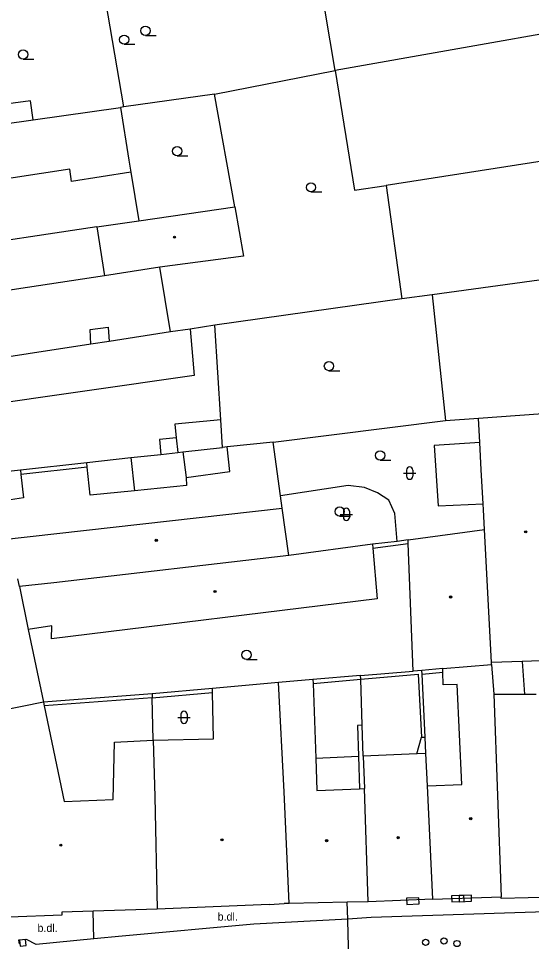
# Model space of a CAD drawing. Extents: x -596229 to -595156, y -1161237 to -1159376.
# Drawn here: x -595584.2 to -595542.5, y -1160883.1 to -1160808.1 of the extents above; entities that cross this region are included whole.
import ezdxf

# ---------------------------------------------------------------- set-up
doc = ezdxf.new("R2010")
doc.units = 0
for name, color, linetype in [('DOP - kresba z DSPS bez souradnic', 7, 'Continuous'), ('DOP - rozhrani ploch obecne', 7, 'Continuous'), ('Level 24', 7, 'Continuous'), ('Level 27', 7, 'Continuous'), ('Level 28', 7, 'Continuous'), ('Level 36', 7, 'Continuous'), ('Level 39', 7, 'Continuous'), ('Specificka linie pasportu komunikaci', 7, 'Continuous'), ('TM - budovy zdene_ betonove - VP', 7, 'Continuous'), ('TM - komunikace - VP', 7, 'Continuous'), ('TM - letecke snimky - pomocna linie', 7, 'Continuous'), ('TM - popis povrchu', 7, 'Continuous'), ('TM - rozhrani ploch obecne - VP', 7, 'Continuous'), ('TM - vstup do budovy - zdene_ betonove', 7, 'Continuous')]:
    doc.layers.add(name, color=color, linetype=linetype)

msp = doc.modelspace()

# ---------------------------------------------------------------- linework, layer by layer
at = {"layer": 'DOP - kresba z DSPS bez souradnic'}
for points in [[(-595567.73, -1160840.74), (-595571.47, -1160841.11)], [(-595571.47, -1160841.11), (-595571.35, -1160842.2)], [(-595571.35, -1160842.2), (-595572.73, -1160842.35)], [(-595572.73, -1160842.35), (-595572.6, -1160843.55)], [(-595571.35, -1160842.2), (-595571.22, -1160843.39)], [(-595570.82, -1160843.35), (-595570.56, -1160845.42)], [(-595567, -1160844.94), (-595567.22, -1160842.95)], [(-595578.6, -1160844.59), (-595578.64, -1160844.22)], [(-595575.06, -1160843.82), (-595574.76, -1160846.51)], [(-595578.6, -1160844.59), (-595583.98, -1160845.19)], [(-595578.35, -1160846.87), (-595578.6, -1160844.59)], [(-595570.56, -1160845.42), (-595567, -1160844.94)], [(-595570.56, -1160845.42), (-595570.51, -1160846.08)], [(-595574.76, -1160846.51), (-595578.35, -1160846.87)], [(-595570.51, -1160846.08), (-595574.76, -1160846.51)], [(-595555.36, -1160851.17), (-595552.5, -1160850.79)], [(-595543.23, -1160860.37), (-595543.05, -1160863.03)], [(-595556.36, -1160861.82), (-595551.68, -1160861.42)], [(-595551.68, -1160861.42), (-595551.42, -1160866.54)], [(-595551.36, -1160861.4), (-595549.68, -1160861.25)], [(-595560.23, -1160862.18), (-595556.36, -1160861.82)], [(-595573.31, -1160863.34), (-595568.41, -1160862.9)], [(-595573.31, -1160863.34), (-595582.1, -1160863.97)], [(-595573.23, -1160866.78), (-595573.31, -1160863.34)], [(-595556.23, -1160865.56), (-595556.63, -1160865.58)], [(-595556.63, -1160865.58), (-595556.55, -1160868.08)], [(-595551.78, -1160867.88), (-595551.42, -1160866.54)], [(-595551.42, -1160866.54), (-595551.12, -1160866.52)], [(-595560.01, -1160868.23), (-595556.55, -1160868.08)], [(-595556.55, -1160868.08), (-595556.46, -1160870.72)]]:
    msp.add_lwpolyline(points, dxfattribs=at)
at = {"layer": 'DOP - rozhrani ploch obecne'}
for points in [[(-595558.44, -1160812.37), (-595560.08, -1160802.55)], [(-595575.63, -1160815.31), (-595577.27, -1160805.63)], [(-595528.96, -1160807.16), (-595558.44, -1160812.37)], [(-595568.25, -1160814.28), (-595558.44, -1160812.37)], [(-595558.44, -1160812.37), (-595556.86, -1160822.09)], [(-595568.25, -1160814.28), (-595575.63, -1160815.31)], [(-595566.6, -1160823.44), (-595568.25, -1160814.28)], [(-595583.21, -1160814.83), (-595590.92, -1160815.85)], [(-595582.99, -1160816.37), (-595583.21, -1160814.83)], [(-595575.63, -1160815.31), (-595575.89, -1160815.36)], [(-595537.79, -1160819.14), (-595554.3, -1160821.71)], [(-595575.04, -1160820.64), (-595574.39, -1160824.58)], [(-595556.86, -1160822.09), (-595554.3, -1160821.71)], [(-595554.3, -1160821.71), (-595553.01, -1160830.93)], [(-595521.69, -1160826.65), (-595550.56, -1160830.59)], [(-595571.82, -1160833.61), (-595572.7, -1160828.35)], [(-595550.56, -1160830.59), (-595553.01, -1160830.93)], [(-595550.56, -1160830.59), (-595549.47, -1160840.81)], [(-595553.01, -1160830.93), (-595568.22, -1160833.06)], [(-595568.22, -1160833.06), (-595570.23, -1160833.37)], [(-595567.73, -1160840.74), (-595568.22, -1160833.06)], [(-595567.6, -1160842.99), (-595567.73, -1160840.74)], [(-595563.48, -1160842.57), (-595549.47, -1160840.81)], [(-595549.47, -1160840.81), (-595546.77, -1160840.61)], [(-595563.48, -1160842.57), (-595567.22, -1160842.95)], [(-595562.88, -1160846.91), (-595563.48, -1160842.57)], [(-595572.6, -1160843.55), (-595571.22, -1160843.39)], [(-595571.22, -1160843.39), (-595570.82, -1160843.35)], [(-595570.82, -1160843.35), (-595567.6, -1160842.99)], [(-595567.22, -1160842.95), (-595567.6, -1160842.99)], [(-595584.02, -1160844.82), (-595578.64, -1160844.22)], [(-595578.64, -1160844.22), (-595575.06, -1160843.82)], [(-595575.06, -1160843.82), (-595572.6, -1160843.55)], [(-595557.39, -1160846.08), (-595562.88, -1160846.91)], [(-595556.05, -1160846.24), (-595557.39, -1160846.08)], [(-595555, -1160846.67), (-595556.05, -1160846.24)], [(-595562.74, -1160847.92), (-595562.88, -1160846.91)], [(-595554.06, -1160847.28), (-595555, -1160846.67)], [(-595553.59, -1160848.35), (-595554.06, -1160847.28)], [(-595553.4, -1160850.62), (-595553.59, -1160848.35)], [(-595553.4, -1160850.62), (-595555.39, -1160850.85)], [(-595552.51, -1160850.5), (-595553.4, -1160850.62)], [(-595556.37, -1160861.52), (-595560.24, -1160861.85)], [(-595556.37, -1160861.52), (-595552.1, -1160861.16)], [(-595556.36, -1160861.82), (-595556.37, -1160861.52)], [(-595551.36, -1160861.4), (-595551.38, -1160861.1)], [(-595551.12, -1160866.52), (-595551.36, -1160861.4)], [(-595556.23, -1160865.56), (-595556.36, -1160861.82)], [(-595573.32, -1160863.02), (-595582.16, -1160863.68)], [(-595568.42, -1160862.58), (-595573.32, -1160863.02)], [(-595573.32, -1160863.02), (-595573.31, -1160863.34)], [(-595556.15, -1160868.07), (-595556.23, -1160865.56)], [(-595551.06, -1160867.85), (-595551.12, -1160866.52)]]:
    msp.add_lwpolyline(points, dxfattribs=at)
at = {"layer": 'Level 24'}
for points in [[(-595548.947, -1160879.916), (-595547.948, -1160879.878), (-595547.967, -1160879.379), (-595548.966, -1160879.417)], [(-595548.338, -1160879.897), (-595547.339, -1160879.86), (-595547.358, -1160879.36), (-595548.357, -1160879.398)], [(-595552.608, -1160880.118), (-595551.609, -1160880.08), (-595551.628, -1160879.58), (-595552.627, -1160879.618)]]:
    msp.add_lwpolyline(points, close=True, dxfattribs=at)
at = {"layer": 'Level 27'}
msp.add_lwpolyline([(-595584.05, -1160883.507), (-595583.553, -1160883.45), (-595583.61, -1160882.953), (-595584.107, -1160883.01)], close=True, dxfattribs=at)
at = {"layer": 'Level 28'}
for centre in [(-595551.08, -1160883.19), (-595549.59, -1160883.09), (-595548.53, -1160883.29)]:
    msp.add_circle(centre, 0.25, dxfattribs=at)
at = {"layer": 'Level 36'}
for p, q in [((-595573.86, -1160809.515), (-595572.985, -1160809.515)), ((-595575.59, -1160810.235), (-595574.715, -1160810.235)), ((-595583.81, -1160811.445), (-595582.935, -1160811.445)), ((-595571.28, -1160819.295), (-595570.405, -1160819.295)), ((-595560.4, -1160822.235), (-595559.525, -1160822.235)), ((-595558.94, -1160836.755), (-595558.065, -1160836.755)), ((-595554.78, -1160844.015), (-595553.905, -1160844.015)), ((-595552.626, -1160844.826), (-595552.626, -1160845.326)), ((-595552.126, -1160844.826), (-595552.126, -1160845.326)), ((-595552.876, -1160845.076), (-595551.876, -1160845.076)), ((-595558.07, -1160848.575), (-595557.195, -1160848.575)), ((-595558.016, -1160848.426), (-595557.016, -1160848.426)), ((-595557.766, -1160848.176), (-595557.766, -1160848.676)), ((-595557.266, -1160848.176), (-595557.266, -1160848.676)), ((-595565.64, -1160860.215), (-595564.765, -1160860.215)), ((-595571.226, -1160864.916), (-595570.226, -1160864.916)), ((-595570.976, -1160864.666), (-595570.976, -1160865.166)), ((-595570.476, -1160864.666), (-595570.476, -1160865.166))]:
    msp.add_line(p, q, dxfattribs=at)
for centre in [(-595573.86, -1160809.14), (-595575.59, -1160809.86), (-595583.81, -1160811.07), (-595571.28, -1160818.92), (-595560.4, -1160821.86), (-595558.94, -1160836.38), (-595554.78, -1160843.64), (-595558.07, -1160848.2), (-595565.64, -1160859.84)]:
    msp.add_circle(centre, 0.375, dxfattribs=at)
for centre, start, end in [((-595552.376, -1160844.826), 0, 180), ((-595552.376, -1160845.326), 180, 0), ((-595557.516, -1160848.176), 0, 180), ((-595557.516, -1160848.676), 180, 0), ((-595570.726, -1160864.666), 0, 180), ((-595570.726, -1160865.166), 180, 0)]:
    msp.add_arc(centre, 0.25, start, end, dxfattribs=at)
at = {"layer": 'Level 39'}
for centre, radius in [((-595571.5, -1160825.91), 0.09), ((-595571.5, -1160825.91), 0.0398), ((-595542.94, -1160849.85), 0.09), ((-595542.94, -1160849.85), 0.0398), ((-595572.98, -1160850.54), 0.09), ((-595572.98, -1160850.54), 0.0398), ((-595568.2, -1160854.69), 0.09), ((-595568.2, -1160854.69), 0.0398), ((-595549.05, -1160855.14), 0.09), ((-595549.05, -1160855.14), 0.0398), ((-595547.41, -1160873.14), 0.09), ((-595547.41, -1160873.14), 0.0398), ((-595567.64, -1160874.87), 0.09), ((-595567.64, -1160874.87), 0.0398), ((-595559.13, -1160874.93), 0.09), ((-595559.13, -1160874.93), 0.0398), ((-595553.31, -1160874.7), 0.09), ((-595553.31, -1160874.7), 0.0398), ((-595580.74, -1160875.3), 0.09), ((-595580.74, -1160875.3), 0.0398)]:
    msp.add_circle(centre, radius, dxfattribs=at)
at = {"layer": 'Specificka linie pasportu komunikaci'}
for points in [[(-595557.41, -1160881.31), (-595557.45, -1160879.94)], [(-595557.27, -1160886.73), (-595557.4, -1160881.42), (-595557.41, -1160881.31)]]:
    msp.add_lwpolyline(points, dxfattribs=at)
at = {"layer": 'TM - budovy zdene_ betonove - VP'}
for points in [[(-595582.99, -1160816.37), (-595575.89, -1160815.36)], [(-595575.89, -1160815.36), (-595575.2, -1160819.64)], [(-595594.92, -1160818.06), (-595582.99, -1160816.37)], [(-595575.2, -1160819.64), (-595575.04, -1160820.64)], [(-595580.02, -1160820.38), (-595593.51, -1160822.45)], [(-595579.87, -1160821.38), (-595580.02, -1160820.38)], [(-595575.04, -1160820.64), (-595579.87, -1160821.38)], [(-595574.39, -1160824.58), (-595566.6, -1160823.44)], [(-595566.6, -1160823.44), (-595565.88, -1160827.46)], [(-595577.82, -1160825.08), (-595574.39, -1160824.58)], [(-595577.82, -1160825.08), (-595590.06, -1160826.9)], [(-595577.82, -1160825.08), (-595577.2, -1160829.06)], [(-595565.88, -1160827.46), (-595572.7, -1160828.35)], [(-595572.7, -1160828.35), (-595577.2, -1160829.06)], [(-595577.2, -1160829.06), (-595590.98, -1160831.13)], [(-595571.82, -1160833.61), (-595576.8, -1160834.37)], [(-595570.23, -1160833.37), (-595571.82, -1160833.61)], [(-595570.23, -1160833.37), (-595569.9, -1160837.14)], [(-595576.8, -1160834.37), (-595578.29, -1160834.6)], [(-595578.29, -1160834.6), (-595588.51, -1160836.16)], [(-595569.9, -1160837.14), (-595587.7, -1160839.68)], [(-595546.77, -1160840.61), (-595540.07, -1160840.12)], [(-595546.67, -1160842.6), (-595546.77, -1160840.61)], [(-595546.55, -1160844.8), (-595546.67, -1160842.6)], [(-595586.25, -1160845.06), (-595584.02, -1160844.82)], [(-595584.02, -1160844.82), (-595583.98, -1160845.19)], [(-595546.41, -1160847.56), (-595546.55, -1160844.8)], [(-595583.98, -1160845.19), (-595583.77, -1160847.09)], [(-595583.77, -1160847.09), (-595586.26, -1160847.45)], [(-595585.64, -1160850.49), (-595562.74, -1160847.92)], [(-595562.2, -1160851.78), (-595562.74, -1160847.92)], [(-595546.38, -1160848.06), (-595546.41, -1160847.56)], [(-595546.3, -1160849.66), (-595546.38, -1160848.06)], [(-595552.51, -1160850.5), (-595546.3, -1160849.66)], [(-595545.73, -1160860.46), (-595546.3, -1160849.66)], [(-595555.39, -1160850.85), (-595562.2, -1160851.78)], [(-595555.39, -1160850.85), (-595555.36, -1160851.17)], [(-595552.5, -1160850.79), (-595552.51, -1160850.5)], [(-595552.1, -1160861.16), (-595552.5, -1160850.79)], [(-595555.36, -1160851.17), (-595555.01, -1160855.29)], [(-595562.2, -1160851.78), (-595581.3, -1160853.98)], [(-595584.11, -1160854.3), (-595584.24, -1160853.67)], [(-595581.3, -1160853.98), (-595584.11, -1160854.3)], [(-595584.11, -1160854.3), (-595583.39, -1160857.77)], [(-595555.01, -1160855.29), (-595581.51, -1160858.55)], [(-595581.46, -1160857.47), (-595583.39, -1160857.77)], [(-595583.39, -1160857.77), (-595582.16, -1160863.68)], [(-595581.51, -1160858.55), (-595581.46, -1160857.47)], [(-595549.68, -1160860.95), (-595545.72, -1160860.62)], [(-595543.23, -1160860.37), (-595545.73, -1160860.46)], [(-595545.72, -1160860.62), (-595545.73, -1160860.46)], [(-595545.72, -1160860.62), (-595545.53, -1160863.03)], [(-595539.44, -1160860.24), (-595543.23, -1160860.37)], [(-595551.38, -1160861.1), (-595552.1, -1160861.16)], [(-595549.68, -1160860.95), (-595551.38, -1160861.1)], [(-595549.68, -1160861.25), (-595549.68, -1160860.95)], [(-595549.66, -1160862.27), (-595549.68, -1160861.25)], [(-595563.03, -1160862.09), (-595568.42, -1160862.58)], [(-595560.24, -1160861.85), (-595563.03, -1160862.09)], [(-595562.59, -1160870.98), (-595563.03, -1160862.09)], [(-595560.24, -1160861.85), (-595560.23, -1160862.18)], [(-595560.23, -1160862.18), (-595560.01, -1160868.23)], [(-595548.52, -1160862.25), (-595549.66, -1160862.27)], [(-595548.13, -1160870.37), (-595548.52, -1160862.25)], [(-595568.41, -1160862.9), (-595568.42, -1160862.58)], [(-595568.34, -1160866.66), (-595568.41, -1160862.9)], [(-595582.16, -1160863.68), (-595590.86, -1160865.45)], [(-595582.16, -1160863.68), (-595582.1, -1160863.97)], [(-595545.53, -1160863.03), (-595543.05, -1160863.03)], [(-595545.53, -1160863.03), (-595544.94, -1160879.49)], [(-595543.05, -1160863.03), (-595542.08, -1160863.03)], [(-595582.1, -1160863.97), (-595580.48, -1160871.75)], [(-595573.23, -1160866.78), (-595568.34, -1160866.66)], [(-595576.48, -1160871.58), (-595576.38, -1160866.92)], [(-595576.38, -1160866.92), (-595573.23, -1160866.78)], [(-595573.23, -1160866.78), (-595573.11, -1160871.35)], [(-595560.01, -1160868.23), (-595559.92, -1160870.87)], [(-595551.78, -1160867.88), (-595556.15, -1160868.07)], [(-595556.15, -1160868.07), (-595556.06, -1160870.7)], [(-595551.06, -1160867.85), (-595551.78, -1160867.88)], [(-595550.93, -1160870.49), (-595551.06, -1160867.85)], [(-595550.93, -1160870.49), (-595548.13, -1160870.37)], [(-595550.49, -1160879.7), (-595550.93, -1160870.49)], [(-595562.17, -1160880.04), (-595562.59, -1160870.98)], [(-595559.92, -1160870.87), (-595556.46, -1160870.72)], [(-595556.46, -1160870.72), (-595556.06, -1160870.7)], [(-595555.75, -1160879.9), (-595556.06, -1160870.7)], [(-595580.48, -1160871.75), (-595576.48, -1160871.58)], [(-595573.11, -1160871.35), (-595572.9, -1160880.49)], [(-595550.49, -1160879.7), (-595544.94, -1160879.49)], [(-595538.37, -1160879.26), (-595538.36, -1160879.46), (-595544.93, -1160879.64), (-595544.94, -1160879.49)], [(-595563.79, -1160880.11), (-595572.9, -1160880.49)], [(-595562.17, -1160880.04), (-595562.58, -1160880.05)], [(-595557.45, -1160879.94), (-595562.17, -1160880.04)], [(-595555.75, -1160879.9), (-595557.45, -1160879.94)], [(-595550.49, -1160879.7), (-595555.75, -1160879.9)], [(-595580.65, -1160881), (-595584.92, -1160881.14)], [(-595578.12, -1160880.66), (-595580.66, -1160880.74)], [(-595580.66, -1160880.74), (-595580.65, -1160881)], [(-595572.9, -1160880.49), (-595578.12, -1160880.66)]]:
    msp.add_lwpolyline(points, dxfattribs=at)
at = {"layer": 'TM - komunikace - VP'}
for points in [[(-595494.25, -1160879.19), (-595516.29, -1160879.91), (-595555.51, -1160881.17), (-595557.41, -1160881.31)], [(-595557.41, -1160881.31), (-595565.06, -1160881.71), (-595575.75, -1160882.69), (-595578.05, -1160882.91)], [(-595578.05, -1160882.91), (-595582.76, -1160883.37), (-595583.52, -1160882.96), (-595584.17, -1160883.02), (-595584.13, -1160883.32)]]:
    msp.add_lwpolyline(points, dxfattribs=at)
at = {"layer": 'TM - letecke snimky - pomocna linie'}
msp.add_lwpolyline([(-595546.67, -1160842.6), (-595550.38, -1160842.82), (-595550.07, -1160847.74), (-595546.41, -1160847.56)], dxfattribs=at)
at = {"layer": 'TM - rozhrani ploch obecne - VP'}
for points in [[(-595578.29, -1160834.6), (-595578.36, -1160833.42), (-595576.88, -1160833.23), (-595576.8, -1160834.37)], [(-595578.05, -1160882.91), (-595578.12, -1160880.66)]]:
    msp.add_lwpolyline(points, dxfattribs=at)
at = {"layer": 'TM - vstup do budovy - zdene_ betonove'}
msp.add_lwpolyline([(-595563.79, -1160880.11), (-595562.58, -1160880.05)], dxfattribs=at)

# ---------------------------------------------------------------- texts
at = {"layer": 'TM - popis povrchu'}
for p in [(-595567.99, -1160881.43), (-595582.64, -1160882.35)]:
    msp.add_text('b.dl.', height=0.65, dxfattribs=at).set_placement(p)

doc.saveas('drawing.dxf')
